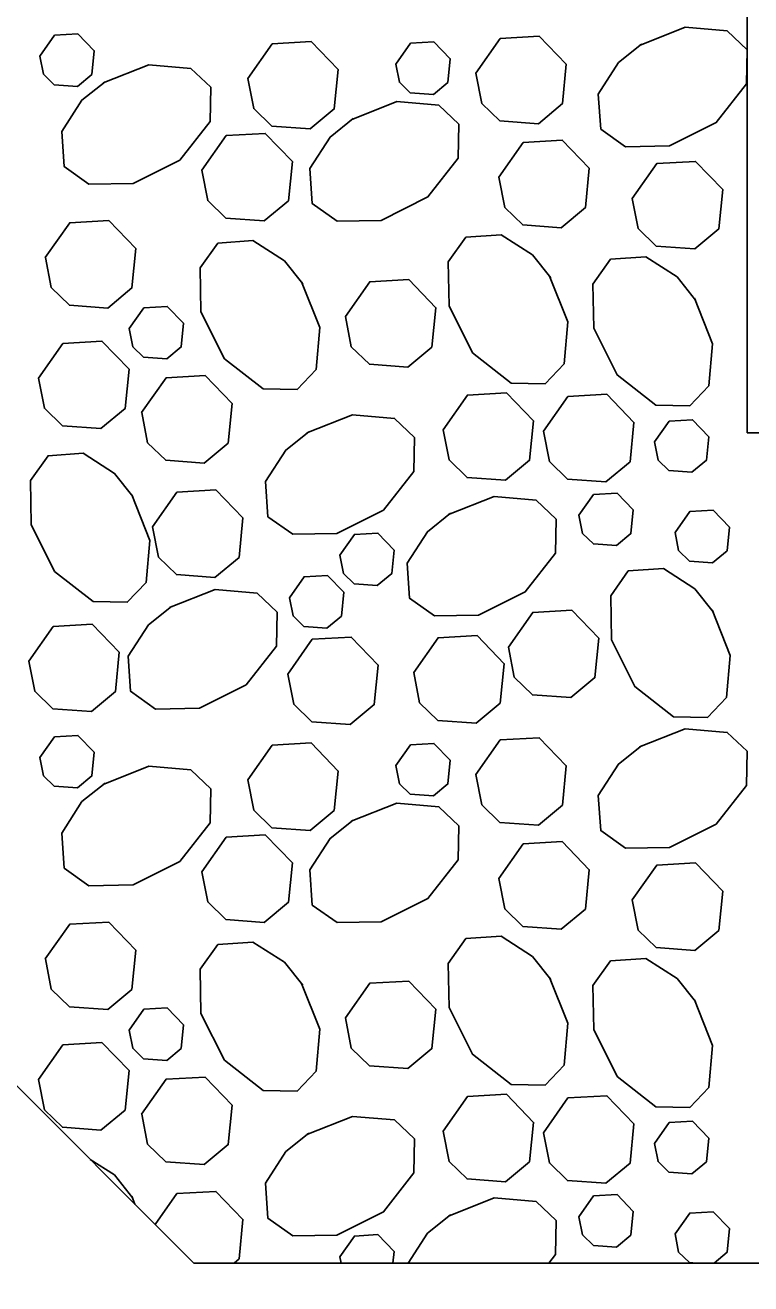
# Model space of a CAD drawing. Extents: x 638079 to 640019, y 297691 to 298879.
# Drawn here: x 638642.99 to 638650.99, y 298556.32 to 298570.19 of the extents above; entities that cross this region are included whole.
import ezdxf

# ---------------------------------------------------------------- set-up
doc = ezdxf.new("R2010")
doc.units = 0
doc.layers.add('1', color=7, linetype='Continuous')

msp = doc.modelspace()

# ---------------------------------------------------------------- linework, layer by layer
at = {"layer": '1'}
for p, q in [((638650.946, 298577.888), (638650.946, 298565.696)), ((638644.85, 298556.552), (638632.658, 298568.744)), ((638650.946, 298565.696), (638715.818, 298565.696)), ((638644.85, 298556.552), (638721.914, 298556.552))]:
    msp.add_line(p, q, dxfattribs=at)
for points in [[(638643.154, 298569.844), (638643.315, 298570.074), (638643.573, 298570.089), (638643.752, 298569.903), (638643.726, 298569.643), (638643.567, 298569.51), (638643.312, 298569.529), (638643.193, 298569.645), (638643.154, 298569.844)], [(638647.957, 298569.657), (638648.226, 298570.04), (638648.655, 298570.064), (638648.953, 298569.755), (638648.91, 298569.321), (638648.645, 298569.1), (638648.221, 298569.131), (638648.022, 298569.324), (638647.957, 298569.657)], [(638649.761, 298569.963), (638650.264, 298570.162), (638650.726, 298570.122), (638650.946, 298569.914), (638650.939, 298569.539), (638650.606, 298569.112), (638650.091, 298568.855), (638649.605, 298568.846), (638649.332, 298569.041), (638649.306, 298569.427), (638649.528, 298569.773), (638649.782, 298569.976)], [(638645.444, 298569.599), (638645.713, 298569.981), (638646.142, 298570.006), (638646.441, 298569.696), (638646.397, 298569.263), (638646.132, 298569.042), (638645.708, 298569.073), (638645.509, 298569.266), (638645.444, 298569.599)], [(638647.075, 298569.756), (638647.237, 298569.986), (638647.494, 298570), (638647.674, 298569.815), (638647.648, 298569.555), (638647.489, 298569.422), (638647.234, 298569.441), (638647.114, 298569.557), (638647.076, 298569.756)], [(638643.851, 298569.55), (638644.354, 298569.749), (638644.816, 298569.709), (638645.035, 298569.501), (638645.028, 298569.126), (638644.695, 298568.699), (638644.18, 298568.442), (638643.694, 298568.433), (638643.421, 298568.628), (638643.395, 298569.014), (638643.617, 298569.36), (638643.871, 298569.563)], [(638646.584, 298569.143), (638647.087, 298569.343), (638647.549, 298569.303), (638647.768, 298569.094), (638647.761, 298568.719), (638647.428, 298568.293), (638646.913, 298568.035), (638646.427, 298568.027), (638646.154, 298568.221), (638646.128, 298568.608), (638646.35, 298568.953), (638646.604, 298569.156)], [(638644.938, 298568.587), (638645.207, 298568.969), (638645.636, 298568.994), (638645.935, 298568.684), (638645.891, 298568.251), (638645.626, 298568.03), (638645.202, 298568.061), (638645.003, 298568.254), (638644.938, 298568.587)], [(638648.21, 298568.512), (638648.479, 298568.894), (638648.908, 298568.919), (638649.206, 298568.609), (638649.163, 298568.176), (638648.898, 298567.955), (638648.474, 298567.986), (638648.275, 298568.179), (638648.21, 298568.512)], [(638649.68, 298568.278), (638649.949, 298568.66), (638650.378, 298568.685), (638650.677, 298568.375), (638650.633, 298567.942), (638650.368, 298567.721), (638649.944, 298567.752), (638649.745, 298567.945), (638649.68, 298568.277)], [(638643.213, 298567.627), (638643.482, 298568.01), (638643.912, 298568.034), (638644.21, 298567.725), (638644.167, 298567.291), (638643.902, 298567.07), (638643.478, 298567.101), (638643.278, 298567.295), (638643.214, 298567.627)], [(638648.769, 298567.422), (638648.969, 298566.919), (638648.929, 298566.457), (638648.72, 298566.237), (638648.345, 298566.244), (638647.919, 298566.578), (638647.661, 298567.093), (638647.653, 298567.578), (638647.847, 298567.852), (638648.234, 298567.877), (638648.58, 298567.656), (638648.782, 298567.402)], [(638646.036, 298567.357), (638646.236, 298566.854), (638646.196, 298566.392), (638645.987, 298566.172), (638645.612, 298566.179), (638645.186, 298566.512), (638644.928, 298567.028), (638644.92, 298567.513), (638645.114, 298567.786), (638645.501, 298567.812), (638645.847, 298567.591), (638646.049, 298567.337)], [(638650.364, 298567.178), (638650.563, 298566.675), (638650.523, 298566.213), (638650.314, 298565.993), (638649.939, 298566), (638649.513, 298566.334), (638649.256, 298566.849), (638649.247, 298567.334), (638649.441, 298567.608), (638649.828, 298567.633), (638650.174, 298567.412), (638650.377, 298567.158)], [(638646.519, 298566.976), (638646.788, 298567.359), (638647.218, 298567.383), (638647.516, 298567.074), (638647.473, 298566.64), (638647.208, 298566.42), (638646.784, 298566.45), (638646.584, 298566.644), (638646.52, 298566.976)], [(638644.137, 298566.843), (638644.299, 298567.073), (638644.556, 298567.088), (638644.735, 298566.902), (638644.71, 298566.642), (638644.55, 298566.509), (638644.296, 298566.528), (638644.176, 298566.644), (638644.138, 298566.843)], [(638643.138, 298566.299), (638643.407, 298566.681), (638643.836, 298566.706), (638644.135, 298566.396), (638644.092, 298565.963), (638643.826, 298565.742), (638643.402, 298565.773), (638643.203, 298565.966), (638643.138, 298566.299)], [(638644.274, 298565.919), (638644.543, 298566.301), (638644.973, 298566.326), (638645.271, 298566.017), (638645.228, 298565.583), (638644.963, 298565.362), (638644.539, 298565.393), (638644.339, 298565.586), (638644.275, 298565.919)], [(638647.596, 298565.729), (638647.864, 298566.112), (638648.294, 298566.136), (638648.592, 298565.827), (638648.549, 298565.393), (638648.284, 298565.173), (638647.86, 298565.203), (638647.661, 298565.397), (638647.596, 298565.729)], [(638648.702, 298565.713), (638648.971, 298566.096), (638649.4, 298566.12), (638649.699, 298565.811), (638649.655, 298565.377), (638649.39, 298565.156), (638648.966, 298565.187), (638648.767, 298565.381), (638648.702, 298565.713)], [(638646.096, 298565.694), (638646.599, 298565.894), (638647.061, 298565.854), (638647.28, 298565.645), (638647.273, 298565.27), (638646.94, 298564.844), (638646.425, 298564.586), (638645.939, 298564.578), (638645.666, 298564.772), (638645.64, 298565.159), (638645.862, 298565.505), (638646.116, 298565.707)], [(638649.925, 298565.595), (638650.087, 298565.824), (638650.344, 298565.839), (638650.523, 298565.653), (638650.497, 298565.393), (638650.338, 298565.261), (638650.084, 298565.279), (638649.964, 298565.395), (638649.925, 298565.595)], [(638644.165, 298565.014), (638644.365, 298564.511), (638644.325, 298564.049), (638644.116, 298563.83), (638643.741, 298563.837), (638643.315, 298564.17), (638643.058, 298564.685), (638643.049, 298565.171), (638643.243, 298565.444), (638643.63, 298565.47), (638643.976, 298565.248), (638644.178, 298564.994)], [(638644.394, 298564.66), (638644.663, 298565.043), (638645.092, 298565.067), (638645.391, 298564.758), (638645.348, 298564.324), (638645.082, 298564.104), (638644.658, 298564.134), (638644.459, 298564.328), (638644.394, 298564.66)], [(638647.656, 298564.796), (638648.159, 298564.995), (638648.621, 298564.955), (638648.841, 298564.746), (638648.834, 298564.371), (638648.501, 298563.945), (638647.986, 298563.688), (638647.5, 298563.679), (638647.227, 298563.873), (638647.201, 298564.26), (638647.423, 298564.606), (638647.677, 298564.809)], [(638649.093, 298564.788), (638649.254, 298565.017), (638649.512, 298565.032), (638649.691, 298564.846), (638649.665, 298564.586), (638649.506, 298564.454), (638649.252, 298564.472), (638649.132, 298564.588), (638649.093, 298564.788)], [(638650.152, 298564.599), (638650.314, 298564.828), (638650.571, 298564.843), (638650.75, 298564.657), (638650.724, 298564.397), (638650.565, 298564.265), (638650.311, 298564.283), (638650.191, 298564.399), (638650.152, 298564.599)], [(638646.458, 298564.347), (638646.619, 298564.576), (638646.877, 298564.591), (638647.056, 298564.405), (638647.03, 298564.145), (638646.871, 298564.013), (638646.616, 298564.031), (638646.497, 298564.147), (638646.458, 298564.347)], [(638645.903, 298563.88), (638646.064, 298564.11), (638646.322, 298564.124), (638646.501, 298563.939), (638646.475, 298563.678), (638646.316, 298563.546), (638646.061, 298563.564), (638645.942, 298563.68), (638645.903, 298563.88)], [(638650.559, 298563.745), (638650.758, 298563.242), (638650.718, 298562.78), (638650.509, 298562.561), (638650.134, 298562.568), (638649.708, 298562.901), (638649.451, 298563.416), (638649.442, 298563.902), (638649.636, 298564.175), (638650.023, 298564.201), (638650.369, 298563.979), (638650.572, 298563.725)], [(638644.582, 298563.771), (638645.085, 298563.97), (638645.547, 298563.93), (638645.767, 298563.722), (638645.76, 298563.347), (638645.426, 298562.921), (638644.911, 298562.663), (638644.426, 298562.654), (638644.153, 298562.849), (638644.127, 298563.235), (638644.348, 298563.581), (638644.602, 298563.784)], [(638648.315, 298563.336), (638648.584, 298563.718), (638649.013, 298563.743), (638649.312, 298563.433), (638649.269, 298563), (638649.003, 298562.779), (638648.58, 298562.81), (638648.38, 298563.003), (638648.315, 298563.336)], [(638643.031, 298563.181), (638643.3, 298563.564), (638643.73, 298563.588), (638644.028, 298563.279), (638643.985, 298562.845), (638643.72, 298562.625), (638643.296, 298562.655), (638643.096, 298562.849), (638643.032, 298563.181)], [(638645.885, 298563.039), (638646.154, 298563.422), (638646.583, 298563.446), (638646.882, 298563.137), (638646.838, 298562.703), (638646.573, 298562.483), (638646.149, 298562.513), (638645.95, 298562.707), (638645.885, 298563.039)], [(638647.272, 298563.055), (638647.541, 298563.438), (638647.971, 298563.462), (638648.269, 298563.153), (638648.226, 298562.719), (638647.961, 298562.498), (638647.537, 298562.529), (638647.337, 298562.723), (638647.273, 298563.055)], [(638649.761, 298562.237), (638650.264, 298562.436), (638650.726, 298562.397), (638650.946, 298562.188), (638650.939, 298561.813), (638650.606, 298561.387), (638650.091, 298561.129), (638649.605, 298561.121), (638649.332, 298561.315), (638649.306, 298561.701), (638649.528, 298562.047), (638649.782, 298562.25)], [(638643.154, 298562.119), (638643.315, 298562.348), (638643.573, 298562.363), (638643.752, 298562.177), (638643.726, 298561.917), (638643.567, 298561.785), (638643.312, 298561.803), (638643.193, 298561.919), (638643.154, 298562.119)], [(638647.957, 298561.931), (638648.226, 298562.314), (638648.655, 298562.338), (638648.953, 298562.029), (638648.91, 298561.595), (638648.645, 298561.375), (638648.221, 298561.405), (638648.022, 298561.599), (638647.957, 298561.931)], [(638645.444, 298561.873), (638645.713, 298562.256), (638646.142, 298562.28), (638646.441, 298561.971), (638646.397, 298561.537), (638646.132, 298561.316), (638645.708, 298561.347), (638645.509, 298561.541), (638645.444, 298561.873)], [(638647.075, 298562.03), (638647.237, 298562.26), (638647.494, 298562.275), (638647.674, 298562.089), (638647.648, 298561.829), (638647.489, 298561.696), (638647.234, 298561.715), (638647.114, 298561.831), (638647.076, 298562.03)], [(638643.851, 298561.824), (638644.354, 298562.023), (638644.816, 298561.984), (638645.035, 298561.775), (638645.028, 298561.4), (638644.695, 298560.974), (638644.18, 298560.716), (638643.694, 298560.708), (638643.421, 298560.902), (638643.395, 298561.288), (638643.617, 298561.634), (638643.871, 298561.837)], [(638646.584, 298561.417), (638647.087, 298561.617), (638647.549, 298561.577), (638647.768, 298561.368), (638647.761, 298560.993), (638647.428, 298560.567), (638646.913, 298560.309), (638646.427, 298560.301), (638646.154, 298560.495), (638646.128, 298560.882), (638646.35, 298561.228), (638646.604, 298561.43)], [(638644.938, 298560.861), (638645.207, 298561.244), (638645.636, 298561.268), (638645.935, 298560.959), (638645.891, 298560.525), (638645.626, 298560.304), (638645.202, 298560.335), (638645.003, 298560.529), (638644.938, 298560.861)], [(638648.21, 298560.786), (638648.479, 298561.169), (638648.908, 298561.193), (638649.206, 298560.884), (638649.163, 298560.45), (638648.898, 298560.229), (638648.474, 298560.26), (638648.275, 298560.453), (638648.21, 298560.786)], [(638649.68, 298560.552), (638649.949, 298560.934), (638650.378, 298560.959), (638650.677, 298560.649), (638650.633, 298560.216), (638650.368, 298559.995), (638649.944, 298560.026), (638649.745, 298560.219), (638649.68, 298560.552)], [(638643.213, 298559.901), (638643.482, 298560.284), (638643.912, 298560.308), (638644.21, 298559.999), (638644.167, 298559.565), (638643.902, 298559.345), (638643.478, 298559.375), (638643.278, 298559.569), (638643.214, 298559.901)], [(638646.036, 298559.631), (638646.236, 298559.128), (638646.196, 298558.666), (638645.987, 298558.446), (638645.612, 298558.453), (638645.186, 298558.787), (638644.928, 298559.302), (638644.92, 298559.787), (638645.114, 298560.061), (638645.501, 298560.086), (638645.847, 298559.865), (638646.049, 298559.611)], [(638648.769, 298559.696), (638648.969, 298559.193), (638648.929, 298558.731), (638648.72, 298558.511), (638648.345, 298558.518), (638647.919, 298558.852), (638647.661, 298559.367), (638647.653, 298559.852), (638647.847, 298560.126), (638648.234, 298560.152), (638648.58, 298559.93), (638648.782, 298559.676)], [(638650.364, 298559.452), (638650.563, 298558.949), (638650.523, 298558.487), (638650.314, 298558.267), (638649.939, 298558.274), (638649.513, 298558.608), (638649.256, 298559.123), (638649.247, 298559.608), (638649.441, 298559.882), (638649.828, 298559.908), (638650.174, 298559.686), (638650.377, 298559.432)], [(638646.519, 298559.251), (638646.788, 298559.633), (638647.218, 298559.658), (638647.516, 298559.348), (638647.473, 298558.915), (638647.208, 298558.694), (638646.784, 298558.725), (638646.584, 298558.918), (638646.52, 298559.251)], [(638644.137, 298559.117), (638644.299, 298559.347), (638644.556, 298559.362), (638644.735, 298559.176), (638644.71, 298558.916), (638644.55, 298558.783), (638644.296, 298558.802), (638644.176, 298558.918), (638644.138, 298559.117)], [(638643.138, 298558.573), (638643.407, 298558.955), (638643.836, 298558.98), (638644.135, 298558.671), (638644.092, 298558.237), (638643.826, 298558.016), (638643.402, 298558.047), (638643.203, 298558.24), (638643.138, 298558.573)], [(638644.274, 298558.193), (638644.543, 298558.576), (638644.973, 298558.6), (638645.271, 298558.291), (638645.228, 298557.857), (638644.963, 298557.636), (638644.539, 298557.667), (638644.339, 298557.861), (638644.275, 298558.193)], [(638647.596, 298558.004), (638647.864, 298558.386), (638648.294, 298558.411), (638648.592, 298558.101), (638648.549, 298557.668), (638648.284, 298557.447), (638647.86, 298557.478), (638647.661, 298557.671), (638647.596, 298558.003)], [(638648.702, 298557.987), (638648.971, 298558.37), (638649.4, 298558.394), (638649.699, 298558.085), (638649.655, 298557.651), (638649.39, 298557.431), (638648.966, 298557.461), (638648.767, 298557.655), (638648.702, 298557.987)], [(638646.096, 298557.969), (638646.599, 298558.168), (638647.061, 298558.128), (638647.28, 298557.919), (638647.273, 298557.544), (638646.94, 298557.118), (638646.425, 298556.861), (638645.939, 298556.852), (638645.666, 298557.046), (638645.64, 298557.433), (638645.862, 298557.779), (638646.116, 298557.981)], [(638649.925, 298557.869), (638650.087, 298558.099), (638650.344, 298558.113), (638650.523, 298557.928), (638650.497, 298557.668), (638650.338, 298557.535), (638650.084, 298557.554), (638649.964, 298557.67), (638649.925, 298557.869)], [(638643.708, 298557.694), (638643.976, 298557.522), (638644.178, 298557.268)], [(638644.424, 298556.978), (638644.663, 298557.317), (638645.092, 298557.342), (638645.391, 298557.032), (638645.348, 298556.599), (638645.292, 298556.552)], [(638649.093, 298557.062), (638649.254, 298557.292), (638649.512, 298557.306), (638649.691, 298557.121), (638649.665, 298556.86), (638649.506, 298556.728), (638649.252, 298556.747), (638649.132, 298556.863), (638649.093, 298557.062)], [(638644.165, 298557.289), (638644.2, 298557.202)], [(638647.656, 298557.07), (638648.159, 298557.269), (638648.621, 298557.229), (638648.841, 298557.021), (638648.834, 298556.646), (638648.761, 298556.552)], [(638647.212, 298556.552), (638647.423, 298556.88), (638647.677, 298557.083)], [(638650.152, 298556.873), (638650.314, 298557.102), (638650.571, 298557.117), (638650.75, 298556.931), (638650.724, 298556.671), (638650.581, 298556.552)], [(638646.458, 298556.621), (638646.619, 298556.85), (638646.877, 298556.865), (638647.056, 298556.679), (638647.043, 298556.552)], [(638650.386, 298556.552), (638650.311, 298556.557), (638650.191, 298556.673), (638650.152, 298556.873)], [(638646.471, 298556.552), (638646.458, 298556.621)]]:
    msp.add_lwpolyline(points, dxfattribs=at)
msp.add_ellipse((638683.299, 298577.301), major_axis=(-55.517, 0), ratio=0.608854, dxfattribs=at)

doc.saveas('drawing.dxf')
